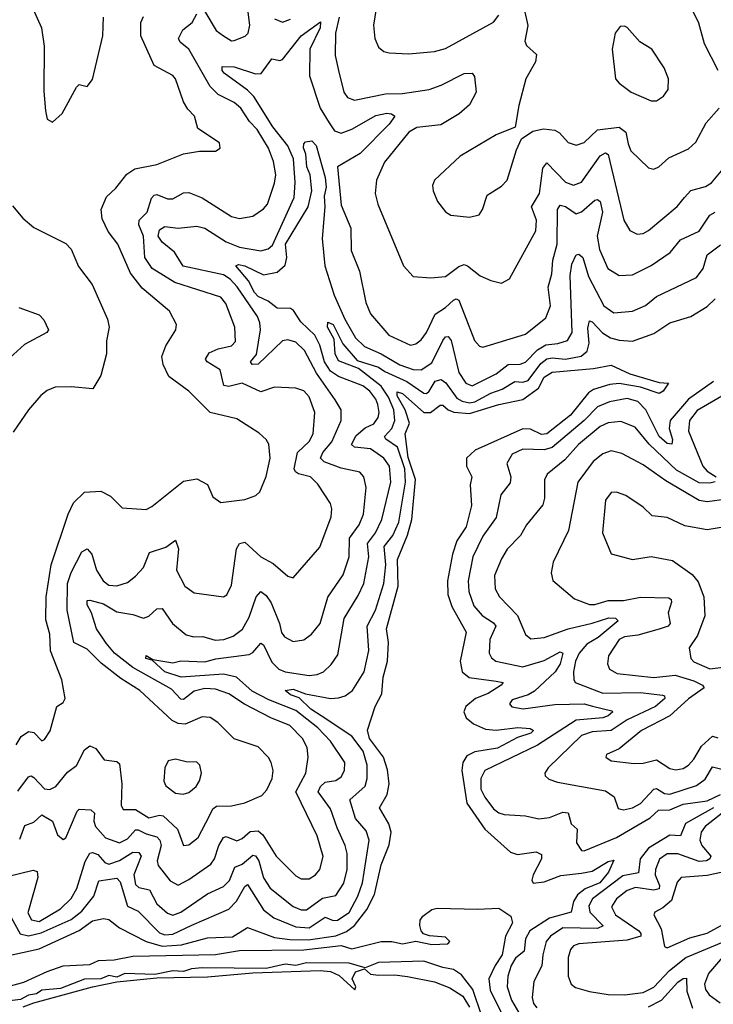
# Model space of a CAD drawing. Extents: x 1268547 to 1425625, y 515768 to 616754.
# Tile 356 of 507: x 1371612 to 1374208, y 574180 to 577866. Entities that reach past the tile are written whole.
import ezdxf

# ---------------------------------------------------------------- set-up
doc = ezdxf.new("R2010")
doc.units = 0

msp = doc.modelspace()

# ---------------------------------------------------------------- linework, layer by layer
at = {"layer": '0CON10XD'}
for points in [[(1372305, 577896), (1372347.7, 577825), (1372375, 577804.8), (1372405, 577786.8), (1372415, 577787.3), (1372455.8, 577804.2), (1372466.7, 577815), (1372472.7, 577845), (1372455.3, 577984.7)], [(1372959.6, 577995), (1372936.4, 577845), (1372940.9, 577795), (1372955, 577762.5), (1372975, 577746.9), (1372995, 577742.2), (1373067.8, 577737.8), (1373165, 577746.8), (1373205, 577757.5), (1373385, 577856.9), (1373405, 577882.5)], [(1371644.7, 577944.7), (1371693.5, 577835), (1371703.6, 577766.4), (1371702, 577598), (1371708.5, 577525), (1371715, 577493.8), (1371735, 577482.5), (1371770.6, 577515), (1371825, 577613.8), (1371835, 577623.3), (1371865, 577616.2), (1371885, 577642.5), (1371922.9, 577805), (1371925.6, 577875)], [(1373500.4, 577905), (1373513.6, 577843.6), (1373502.5, 577785), (1373509.1, 577769.1), (1373545.6, 577735), (1373541.9, 577708.1), (1373506, 577645), (1373480, 577545), (1373466.4, 577463.6), (1373395, 577434.2), (1373260, 577355), (1373164.3, 577265), (1373156.9, 577245), (1373159.4, 577225), (1373175.8, 577185), (1373205, 577146.2), (1373225, 577134.2), (1373295, 577127.1), (1373331.2, 577135), (1373344.3, 577155.7), (1373360.9, 577209.1), (1373415, 577242.2), (1373436.9, 577265), (1373471.1, 577378.9), (1373490.6, 577419.4), (1373531.9, 577448.1), (1373572.7, 577457.3), (1373615, 577452.7), (1373632.5, 577442.5), (1373665, 577405.6), (1373695, 577396.4), (1373725, 577406.4), (1373775, 577454), (1373855, 577463.6), (1373880.4, 577445), (1373888.7, 577401.3), (1373898.9, 577375), (1373965, 577310.8), (1373985, 577305.7), (1374003.8, 577315), (1374041.2, 577348.8), (1374115, 577382.7), (1374142.9, 577407.1), (1374180.6, 577479.4), (1374229.5, 577535)], [(1374225.9, 577675), (1374174.8, 577774.8), (1374153.3, 577853.3), (1374127, 577907)], [(1371598.2, 575151.8), (1371618, 575182), (1371645, 575201.3), (1371665, 575197.3), (1371695, 575165.8), (1371705, 575171.4), (1371725.8, 575204.2), (1371750.9, 575295), (1371775, 575309.4), (1371782.3, 575325), (1371770.2, 575395), (1371726.7, 575503.3), (1371724.4, 575565), (1371709.2, 575619.2), (1371711.3, 575705), (1371730, 575825), (1371793.6, 576015), (1371813.1, 576056.9), (1371855, 576097.1), (1371915, 576100.4), (1371952.3, 576082.3), (1371995, 576038.6), (1372085, 576032.5), (1372107, 576043), (1372225, 576138.1), (1372275, 576146.5), (1372315, 576126.2), (1372335, 576080), (1372365, 576058), (1372455, 576069.2), (1372495.7, 576084.3), (1372511.2, 576098.8), (1372534.6, 576155.4), (1372548.8, 576225), (1372545, 576276.7), (1372535, 576294.2), (1372507.9, 576317.9), (1372425, 576371.8), (1372324.8, 576394.8), (1372244.4, 576475), (1372170, 576530), (1372148.5, 576575), (1372144.4, 576605), (1372159.5, 576645), (1372195.7, 576705), (1372198.6, 576725), (1372173.1, 576775), (1372070.8, 576860.7), (1372026.9, 576916.9), (1371978.9, 577025), (1371942.6, 577072.6), (1371920.2, 577120.2), (1371917.1, 577155), (1371937.3, 577202.7), (1371971.9, 577235), (1372012.3, 577287.7), (1372042.7, 577307.3), (1372125, 577323.6), (1372225, 577363.5), (1372285, 577374), (1372345, 577374.2), (1372362.5, 577385), (1372360, 577405), (1372278.3, 577458.3), (1372266.7, 577505), (1372240.7, 577530.7), (1372225, 577558), (1372195.5, 577645), (1372185, 577656.7), (1372114.7, 577694.7), (1372065.7, 577805), (1372065.3, 577854.7), (1372075, 577878.1)], [(1371605, 574977.9), (1371645, 575031.5), (1371655, 575035.5), (1371665, 575028.9), (1371705, 574986.6), (1371725, 574984.7), (1371746.9, 574995), (1371790.6, 575049.4), (1371825, 575074.5), (1371855, 575132), (1371875, 575147.1), (1371897.2, 575137.2), (1371928, 575095), (1371975, 575089.5), (1371985, 575080.8), (1371993.8, 575005), (1371992.3, 574925), (1371999.4, 574909.4), (1372045, 574909.8), (1372095, 574877.7), (1372135, 574888.5), (1372149.3, 574885), (1372202.9, 574835), (1372225, 574774.2), (1372245, 574776.4), (1372280.4, 574805), (1372321.9, 574885), (1372335, 574911.8), (1372347.9, 574922.1), (1372405, 574922.7), (1372455, 574933.8), (1372517.8, 574962.2), (1372536.7, 574983.3), (1372556.7, 575025), (1372560.5, 575055), (1372553.6, 575085), (1372543.5, 575103.5), (1372505, 575143.5), (1372415, 575173.6), (1372353.3, 575235), (1372325, 575253.8), (1372295, 575256.2), (1372231.1, 575228.9), (1372205, 575231.6), (1372182, 575242), (1372061.6, 575355), (1371990.1, 575400.1), (1371916.8, 575456.8), (1371865, 575509.4), (1371814, 575535), (1371790, 575655), (1371790.5, 575755), (1371805, 575796.4), (1371845, 575873.3), (1371865, 575885.5), (1371882.2, 575865), (1371899.5, 575805), (1371924.6, 575765), (1371945, 575749.3), (1371975, 575746.9), (1372015, 575758.5), (1372045, 575783.1), (1372075, 575815.6), (1372098.1, 575871.9), (1372158.5, 575891.5), (1372195, 575917.1), (1372206.9, 575885), (1372199.4, 575805), (1372229.5, 575745), (1372265, 575720.9), (1372375, 575705.6), (1372387.1, 575712.9), (1372405, 575748.8), (1372423.1, 575885), (1372435, 575904.6), (1372455, 575910.4), (1372515, 575855.4), (1372560, 575830), (1372615, 575782.9), (1372635, 575776), (1372735, 575890.8), (1372777.9, 576005), (1372780, 576035), (1372774.7, 576054.7), (1372727.3, 576127.3), (1372700.9, 576155), (1372655, 576166.2), (1372643.6, 576173.6), (1372639.3, 576185), (1372651.6, 576245), (1372695, 576286.2), (1372709.7, 576315), (1372716.7, 576395), (1372695, 576454.5), (1372675, 576476.2), (1372645, 576486.4), (1372565, 576490.4), (1372515, 576472.1), (1372445, 576504.7), (1372395, 576492.4), (1372376.5, 576496.5), (1372361.9, 576555), (1372313.8, 576585), (1372307.3, 576595), (1372321.3, 576618.7), (1372355, 576633.9), (1372404.8, 576645.2), (1372419.2, 576660.8), (1372416.9, 576715), (1372382.9, 576802.9), (1372365, 576827.5), (1372192.4, 576882.4), (1372108.3, 576935), (1372080.6, 576975), (1372075.5, 577055), (1372058, 577098), (1372059.3, 577115), (1372088.8, 577145), (1372105, 577197.8), (1372115, 577209.2), (1372125, 577211.1), (1372165, 577195.8), (1372185, 577194.7), (1372225, 577218), (1372245, 577218.8), (1372295, 577198.4), (1372405, 577129.6), (1372435, 577121.2), (1372485, 577130), (1372525, 577157.8), (1372539.1, 577175), (1372566.1, 577253.9), (1372570.3, 577285), (1372562.2, 577335), (1372542.6, 577385), (1372500.5, 577455), (1372472.4, 577485), (1372440, 577535), (1372415, 577555.3), (1372355.2, 577585.2), (1372325.1, 577615.1), (1372245.1, 577755.1), (1372212.1, 577782.1), (1372206.6, 577795), (1372222.6, 577827.4), (1372257.5, 577855), (1372275, 577887.1)], [(1371611.9, 574798.1), (1371630.8, 574849.2), (1371665, 574862.2), (1371695, 574888.9), (1371734.5, 574865), (1371753.1, 574815), (1371775, 574796.7), (1371785, 574803.1), (1371826.6, 574903.4), (1371835, 574910), (1371878, 574908), (1371892.3, 574895), (1371888.9, 574865), (1371896, 574845), (1371933.3, 574803.3), (1371985, 574784.8), (1372015, 574799.8), (1372045, 574833), (1372055, 574833.7), (1372085, 574817.8), (1372125, 574807.4), (1372136.4, 574795), (1372141.1, 574775), (1372126.5, 574716.5), (1372129.8, 574699.8), (1372175, 574642.3), (1372205, 574626.6), (1372245, 574646.8), (1372326.7, 574705), (1372341.2, 574725), (1372356.7, 574775), (1372375, 574803.9), (1372385, 574808.4), (1372425, 574792), (1372445, 574800.9), (1372475, 574826.7), (1372505, 574829.8), (1372521.6, 574815), (1372571.6, 574735), (1372645, 574660.4), (1372665, 574649.6), (1372695, 574649.2), (1372719.5, 574665), (1372735, 574684.4), (1372747.3, 574732.7), (1372725, 574810.6), (1372645.9, 574975), (1372683.1, 575045), (1372692.2, 575105), (1372688.4, 575141.6), (1372670.7, 575175), (1372623.5, 575223.5), (1372552.1, 575252.1), (1372453.8, 575303.8), (1372395, 575342.6), (1372345, 575359.1), (1372305, 575361.7), (1372265, 575351.8), (1372225, 575321.6), (1372215, 575322.2), (1372180, 575360), (1372035, 575440.3), (1371966.9, 575495), (1371935, 575531.9), (1371898.9, 575585), (1371880.7, 575645), (1371864.3, 575675), (1371865, 575691.4), (1371875, 575693.1), (1371925, 575679.3), (1371975, 575649), (1372035, 575639.3), (1372075, 575625.5), (1372095, 575632.5), (1372125, 575660.9), (1372145, 575661.5), (1372183.4, 575605), (1372235, 575563.5), (1372263.9, 575556.1), (1372297.1, 575557.1), (1372343.4, 575543.4), (1372376.2, 575545), (1372411.3, 575558.7), (1372445.2, 575584.8), (1372470.4, 575629.6), (1372496.9, 575705), (1372515, 575724.7), (1372535, 575710.3), (1372553, 575683), (1372584.8, 575605), (1372592.1, 575572.1), (1372603.6, 575555), (1372635, 575538.5), (1372675.3, 575544.7), (1372704.4, 575565), (1372736.7, 575605), (1372765.6, 575704.4), (1372822.5, 575787.5), (1372844.8, 575855), (1372846.6, 575925), (1372882.7, 575975), (1372898.5, 576015), (1372908.9, 576115), (1372900.4, 576155), (1372885, 576172.5), (1372815, 576186.8), (1372751.2, 576211.2), (1372738, 576225), (1372747, 576245), (1372780.2, 576285), (1372815.3, 576365), (1372814.7, 576405), (1372793.1, 576443.1), (1372722.9, 576542.9), (1372677.3, 576627.3), (1372645, 576658.6), (1372615, 576666.8), (1372595, 576663.2), (1372505, 576576.7), (1372482.5, 576575), (1372475.8, 576585), (1372498, 576612), (1372513.1, 576705), (1372511.2, 576731.2), (1372501.5, 576755), (1372425.4, 576865.4), (1372399.7, 576895), (1372375, 576910.7), (1372223.4, 576943.4), (1372191.3, 576995), (1372145, 577032.6), (1372130.5, 577055), (1372135, 577078.8), (1372155, 577091.3), (1372204.6, 577085.4), (1372275, 577093.3), (1372305, 577085.3), (1372385, 577034.5), (1372435, 577014.5), (1372515, 577000.5), (1372542.1, 577007.9), (1372558.2, 577021.8), (1372639.5, 577200.5), (1372643.4, 577256.6), (1372637.2, 577345), (1372615, 577393.3), (1372559.5, 577465), (1372488.4, 577578.4), (1372465, 577602.1), (1372376.8, 577665), (1372369.3, 577675), (1372369.2, 577690.8), (1372415, 577689.3), (1372495, 577663.2), (1372516.1, 577663.9), (1372555, 577719.4), (1372585, 577712.9), (1372595, 577716.7), (1372665, 577804.8), (1372738.1, 577858.1), (1372736.7, 577835), (1372697.9, 577755), (1372696.2, 577656.2), (1372736.2, 577535), (1372770.1, 577480.1), (1372789.6, 577449.6), (1372815, 577441.6), (1372855, 577456.1), (1372945, 577506.6), (1372986.3, 577516.3), (1373004, 577514), (1373016.5, 577505), (1372995.2, 577475), (1372885.6, 577364.4), (1372801.1, 577315), (1372815, 577171.2), (1372851.3, 577085), (1372852.1, 577002.1), (1372883.1, 576925), (1372907.1, 576807.1), (1372925.3, 576765.3), (1372993.6, 576685), (1373075, 576647.8), (1373095, 576652.8), (1373115, 576667.1), (1373135, 576694.5), (1373166.3, 576763.7), (1373205, 576787.9), (1373235, 576815.9), (1373245, 576820.7), (1373255, 576816.1), (1373275.3, 576764.7), (1373313.6, 576665), (1373333.4, 576643.4), (1373345, 576639.4), (1373505, 576688.7), (1373580.6, 576749.4), (1373598.2, 576795), (1373589.5, 576865), (1373603.1, 576915), (1373606.7, 576965), (1373624.1, 577025), (1373624.8, 577155.2), (1373635, 577171.5), (1373655, 577166.6), (1373695, 577138.8), (1373715, 577146.2), (1373765, 577189.6), (1373775, 577193.3), (1373784.7, 577184.7), (1373792.8, 577145), (1373773.2, 577055), (1373782.2, 577005), (1373812.7, 576935), (1373855, 576908), (1373905, 576911.3), (1373974.8, 576945.2), (1374046, 576994), (1374085, 577041.1), (1374155, 577074.7), (1374195, 577133.8), (1374215, 577145.9)], [(1372565, 577868.9), (1372595, 577857.1), (1372625, 577868.2)], [(1372807.2, 577875), (1372793.8, 577815), (1372792.3, 577732.3), (1372804.7, 577675)], [(1373995, 577562.5), (1374020.9, 577579.1), (1374038.6, 577605), (1374040, 577645), (1374024.2, 577685), (1373978, 577755), (1373932.6, 577782.6), (1373885, 577836), (1373875, 577842), (1373859.3, 577840.7), (1373840, 577815), (1373829.2, 577755), (1373841.4, 577645), (1373855, 577628), (1373900, 577595), (1373975, 577562.5), (1373995, 577562.5)], [(1372804.7, 577675), (1372825, 577594), (1372839.2, 577575), (1372865, 577564.6), (1372981.2, 577588.8), (1373045, 577589.3), (1373145, 577604.2), (1373189.8, 577620.2), (1373275, 577664.6), (1373305, 577665.7), (1373313.6, 577653.6), (1373320.9, 577595), (1373295, 577547.6), (1373256.6, 577513.4), (1373188.1, 577471.9), (1373098.3, 577461.7), (1373068.7, 577445), (1372977.8, 577332.2), (1372947.5, 577265), (1372942.5, 577215), (1372952.3, 577175), (1373048.6, 576945), (1373084.5, 576904.5), (1373150.4, 576899.6), (1373205, 576904.7), (1373255, 576942.5), (1373275, 576949.1), (1373287.8, 576945), (1373335, 576906.5), (1373375, 576889.5), (1373415, 576880), (1373444.5, 576895.5), (1373543.1, 577075), (1373546.1, 577115), (1373527.8, 577165), (1373557.8, 577215), (1373569.4, 577310.6), (1373585, 577330), (1373655, 577258.2), (1373685, 577245.8), (1373715, 577258.2), (1373785, 577356), (1373805, 577367.5), (1373815, 577361.2), (1373873.3, 577115), (1373895, 577077.1), (1373922.4, 577062.4), (1373945, 577065.5), (1373965, 577076.4), (1374073, 577167), (1374099.5, 577200.5), (1374123.9, 577226.1), (1374178.7, 577241.3), (1374201.2, 577255), (1374245, 577306.9)], [(1372800.7, 574840.7), (1372775, 574912.3), (1372729, 574975), (1372737.6, 574995), (1372755, 575011), (1372795, 575017.5), (1372815, 575031.2), (1372827.9, 575055), (1372829.2, 575085), (1372775.3, 575165), (1372727.3, 575215), (1372645, 575280.1), (1372545, 575319.2), (1372481.6, 575351.6), (1372423.4, 575405), (1372375, 575416.1), (1372216, 575404), (1372155, 575424.2), (1372108.3, 575468.3), (1372083.6, 575475), (1372085, 575486.2), (1372110.3, 575470.3), (1372185, 575457.8), (1372214.7, 575465.3), (1372305, 575462.4), (1372346.3, 575473.7), (1372470.8, 575489.2), (1372485, 575497.3), (1372515, 575532.2), (1372525, 575526.2), (1372555, 575460.4), (1372582.3, 575435), (1372606, 575425), (1372695, 575411.2), (1372725, 575414.2), (1372749.5, 575425), (1372778.2, 575451.8), (1372802.1, 575487.9), (1372825.8, 575624.2), (1372879.2, 575710.8), (1372899.4, 575755), (1372919, 575855), (1372913.2, 575905), (1372943.8, 575945), (1372967.2, 575995), (1373001.1, 576135), (1372995.6, 576195), (1372974.7, 576225), (1372925, 576258.8), (1372865.6, 576265.6), (1372853.3, 576275), (1372871.3, 576308.7), (1372905, 576337.7), (1372937, 576353), (1372953.8, 576376.2), (1372957.4, 576395), (1372952.2, 576425), (1372945, 576445.3), (1372923, 576475), (1372896.2, 576495), (1372805, 576529.7), (1372775, 576550.5), (1372752.4, 576585), (1372735, 576647.7), (1372717, 576685), (1372664.2, 576735), (1372637.1, 576777.1), (1372625, 576784.1), (1372575, 576785.5), (1372542.3, 576812.3), (1372505, 576829.9), (1372490.8, 576845), (1372468.5, 576888.5), (1372420.9, 576945), (1372430.8, 576949.1), (1372454.4, 576945), (1372525, 576910.7), (1372575, 576920.7), (1372605, 576946.8), (1372612.3, 576975), (1372607.2, 577025), (1372691.4, 577165), (1372704.8, 577225), (1372698.5, 577285), (1372686.8, 577315), (1372682.8, 577362.8), (1372674.1, 577385.9), (1372675, 577401.4), (1372682, 577408), (1372705, 577411.9), (1372721.5, 577395), (1372755.7, 577275), (1372759.4, 577239.4), (1372751.2, 577205), (1372754.5, 577165), (1372743.9, 577046.1), (1372754.5, 576945), (1372788.7, 576835), (1372829.1, 576745), (1372869, 576675), (1372902.8, 576642.8), (1372965, 576614.9), (1373035, 576573.4), (1373085, 576555.9), (1373114.8, 576555.2), (1373155, 576581.7), (1373195, 576665.5), (1373205, 576678.9), (1373215, 576679.6), (1373226.2, 576665), (1373255, 576545.5), (1373281.4, 576505), (1373305, 576495.2), (1373395, 576539.8), (1373439.6, 576575), (1373485, 576576), (1373505, 576583.5), (1373550.2, 576629.8), (1373581.1, 576648.9), (1373626.1, 576653.9), (1373662.3, 576665), (1373680.2, 576695), (1373672, 576908), (1373678.8, 576951.2), (1373695, 576985.7), (1373705, 576988.6), (1373719.6, 576975), (1373741, 576905), (1373797.6, 576795), (1373835, 576768.4), (1373905.2, 576774.8), (1373954.3, 576795.7), (1373995, 576829.1), (1374145, 576901.2), (1374169.6, 576935), (1374185.4, 576985), (1374235, 577023.3)], [(1371585, 577168.6), (1371623.1, 577123.1), (1371665, 577087.5), (1371785, 577027.5), (1371805, 577006.2), (1371832.4, 576942.4), (1371883.1, 576875), (1371940, 576745), (1371946.2, 576715), (1371936.4, 576663.6), (1371936.2, 576615), (1371915.9, 576534.1), (1371886.2, 576483.8), (1371805, 576491.9), (1371745, 576490.6), (1371715, 576478.1), (1371691.6, 576458.4), (1371644.7, 576405.3), (1371587.9, 576322.1)], [(1371608.1, 576788.1), (1371685, 576760.8), (1371702.1, 576742.1), (1371720, 576705), (1371714, 576695), (1371630.1, 576649.9), (1371575, 576599.6)], [(1371579.8, 574505), (1371614.3, 574444.3), (1371645, 574436.2), (1371692.2, 574447.8), (1371805, 574497.6), (1371845, 574528.7), (1371888.9, 574585), (1371908.1, 574641.9), (1371975, 574652.4), (1371988.3, 574638.3), (1372015, 574546.9), (1372055, 574528.8), (1372135, 574447.5), (1372155, 574440.4), (1372185, 574442.8), (1372256.8, 574476.8), (1372395, 574535.8), (1372423.9, 574566.1), (1372455, 574620.9), (1372465, 574628.2), (1372524, 574534), (1372563.3, 574503.3), (1372645, 574469.7), (1372695, 574466.2), (1372755, 574505.6), (1372785, 574494.1), (1372801.9, 574495), (1372845, 574524.2), (1372877.2, 574585), (1372895.3, 574634.7), (1372919.6, 574795), (1372909.2, 574829.2), (1372868.4, 574875), (1372847.2, 574945), (1372905, 574996.5), (1372913, 575025), (1372911.9, 575075), (1372897.7, 575127.7), (1372855, 575183.7), (1372739.8, 575259.8), (1372701.7, 575285), (1372657.6, 575327.6), (1372625, 575338.3), (1372605.7, 575355), (1372635, 575359.5), (1372681.8, 575341.8), (1372775, 575324.8), (1372805, 575327.2), (1372830.5, 575335), (1372857.9, 575355), (1372901.6, 575425), (1372918.8, 575505), (1372911.9, 575595), (1372943.9, 575655), (1372974.5, 575755), (1372981.8, 575825), (1372975.7, 575894.3), (1373008.5, 575935), (1373031.5, 575985), (1373056.1, 576135), (1373053.2, 576185), (1373025.8, 576265), (1372982.2, 576295), (1372977.1, 576305), (1373004.9, 576335.1), (1373016.1, 576365), (1373012.6, 576405), (1372992.8, 576452.8), (1372965, 576494.1), (1372879.7, 576559.7), (1372805, 576589.1), (1372792.4, 576615), (1372789.5, 576669.5), (1372763.9, 576715), (1372765, 576733.3), (1372785.6, 576725), (1372821.9, 576651.9), (1372875, 576589.4), (1372955, 576565.4), (1372978.4, 576548.4), (1373060.8, 576510.8), (1373125, 576467.5), (1373135, 576466.9), (1373144.5, 576475.5), (1373166.8, 576513.2), (1373188.9, 576518.9), (1373206.8, 576506.8), (1373248.6, 576448.6), (1373267.5, 576437.5), (1373295, 576432.1), (1373315, 576434.9), (1373375, 576467.9), (1373417.4, 576482.6), (1373465, 576511.5), (1373495, 576508.5), (1373515, 576514.6), (1373561.8, 576578.2), (1373585, 576595.7), (1373605, 576600.1), (1373655, 576594.7), (1373713.4, 576606.6), (1373735.7, 576625), (1373742.9, 576655), (1373738.5, 576711.5), (1373745, 576738.6), (1373755, 576734.6), (1373793, 576693), (1373823.1, 576675), (1373855, 576665.6), (1373905, 576662.5), (1373985, 576690.7), (1374045, 576730.6), (1374123.3, 576755), (1374185, 576791.6), (1374215, 576820.6)], [(1371560.5, 574360.5), (1371685, 574388.2), (1371834.3, 574455.7), (1371885, 574492.4), (1371925, 574501.5), (1371945, 574496.9), (1371985, 574466.7), (1372084.9, 574414.9), (1372145, 574397.2), (1372217.6, 574402.4), (1372315, 574428.3), (1372407.8, 574432.2), (1372465, 574466.9), (1372565, 574430.2), (1372622.6, 574422.6), (1372691.8, 574421.8), (1372795, 574436.8), (1372835, 574453.1), (1372865.1, 574474.9), (1372911.4, 574535), (1372939.3, 574590.7), (1372965, 574701.8), (1372995, 574776.7), (1373002.1, 574825), (1372993.7, 574855), (1372958.4, 574915), (1372987.8, 574965), (1372994.8, 575005.2), (1372988, 575058), (1372973.4, 575105), (1372921.6, 575175), (1372913.9, 575206.1), (1372942.7, 575295), (1372967.8, 575342.2), (1372972.2, 575405), (1372989.1, 575465), (1372992.3, 575535), (1372984.2, 575585), (1373027.9, 575745), (1373025.4, 575844.6), (1373063.7, 575936.3), (1373079, 575995), (1373092.8, 576145), (1373066.4, 576226.4), (1373054.6, 576315), (1373071, 576355), (1373054.7, 576405), (1373025, 576457.3), (1373025, 576473.2), (1373045, 576465.9), (1373125, 576395.8), (1373150, 576395), (1373185, 576422.3), (1373195, 576423.2), (1373215.4, 576405.3), (1373236.6, 576396.6), (1373295, 576391.4), (1373405, 576425.1), (1373495, 576443.7), (1373553.3, 576486.7), (1373575, 576527.3), (1373605, 576546.1), (1373759.4, 576560.6), (1373825, 576572.9), (1373895, 576540), (1374005, 576507.3), (1374040, 576505), (1374020, 576475), (1374005, 576466.9), (1373935, 576490.2), (1373855, 576503.4), (1373820.4, 576499.6)], [(1373820.4, 576499.6), (1373758.9, 576481.1), (1373740.6, 576469.4), (1373673.9, 576385), (1373585, 576315.3), (1373565, 576313), (1373523.2, 576333.2), (1373495, 576334.2), (1373316.1, 576253.9), (1373283.6, 576225), (1373283.7, 576195), (1373304.7, 576155), (1373298.3, 576125), (1373302.5, 576047.5), (1373282.9, 575967.1), (1373247.6, 575915), (1373231.3, 575865), (1373212.8, 575765), (1373214, 575714), (1373229.1, 575669.1), (1373283.4, 575573.4), (1373261, 575465), (1373268.1, 575425), (1373293.8, 575403.8), (1373395, 575390), (1373422, 575385), (1373413.6, 575375), (1373365, 575343.7), (1373317.9, 575325), (1373281.6, 575295), (1373274.7, 575275), (1373282.5, 575252.5), (1373309.9, 575229.9), (1373355, 575210.2), (1373395, 575206.8), (1373475.8, 575215.8), (1373522.5, 575212.5), (1373534.4, 575205), (1373525, 575194.8), (1373475, 575178.4), (1373400.7, 575139.3), (1373315.6, 575125.6), (1373285, 575110.2), (1373270.6, 575085), (1373266.9, 575055), (1373285, 574933.5), (1373353, 574835), (1373449.3, 574749.3), (1373475, 574740.6), (1373545, 574750.5), (1373565, 574741.4), (1373564.7, 574725), (1373533.3, 574665), (1373529.1, 574645), (1373533.8, 574633.8), (1373575, 574638.1), (1373637.4, 574662.6), (1373715, 574670.3), (1373755, 574678), (1373815, 574714.6), (1373835, 574720), (1373815.5, 574675), (1373783.5, 574635), (1373728, 574612), (1373699.6, 574590.4), (1373684.5, 574565), (1373675.7, 574524.3), (1373595, 574502.7), (1373521.7, 574455), (1373505.2, 574425), (1373500.5, 574379.5), (1373467.2, 574352.8), (1373451.9, 574325), (1373439.4, 574285), (1373436.2, 574245), (1373453, 574195), (1373487.6, 574135)], [(1374209.2, 576510.8), (1374115, 576445.7), (1374046.8, 576365), (1374043.2, 576335), (1374055.2, 576294.8), (1374052.9, 576277.1), (1374035, 576279.5), (1374005, 576305.2), (1373955.8, 576405), (1373926, 576436), (1373885, 576448.1), (1373819.4, 576435), (1373775, 576416.8), (1373724.9, 576365.1), (1373605, 576264.1), (1373575, 576255.3), (1373495, 576257.9), (1373455, 576239.2), (1373435.4, 576204.6), (1373449.5, 576155), (1373448.2, 576131.8)], [(1374248.7, 576461.3), (1374146.9, 576403.1), (1374119.3, 576365), (1374115.2, 576325), (1374169.3, 576195), (1374185.5, 576175.5), (1374219.2, 576155)], [(1374215, 576136.4), (1374195, 576131.4), (1374155, 576131.5), (1374069.6, 576179.6), (1373967.4, 576277.4), (1373915, 576340.3), (1373861.2, 576361.2), (1373815, 576357), (1373785, 576343), (1373702.9, 576275), (1373652, 576218), (1373585.5, 576165), (1373576.7, 576143.3), (1373576.7, 576075), (1373570, 576050), (1373509.2, 575975), (1373486.2, 575935), (1373436.8, 575883.2), (1373415, 575848.1), (1373389.4, 575785), (1373391.2, 575735), (1373407.7, 575705), (1373475.2, 575635.2), (1373505, 575564), (1373525, 575548.2), (1373575, 575552.8), (1373664.1, 575585.9), (1373755, 575606.9), (1373816.7, 575626.7), (1373842, 575625), (1373851.9, 575615), (1373777.5, 575552.5), (1373735, 575528.7), (1373705.5, 575495), (1373692.2, 575465), (1373685.2, 575425), (1373685.3, 575395.3), (1373691.5, 575385), (1373795, 575344.8), (1373935, 575347.3), (1374017.5, 575337.5), (1374024.6, 575334.6), (1374025.9, 575325), (1373991.2, 575295), (1373885.1, 575244.9), (1373825, 575205.2), (1373755, 575200.5), (1373715, 575186.1), (1373589.4, 575065), (1373577.5, 575045), (1373578, 575035), (1373592.8, 575022.8), (1373625, 575012.1), (1373805, 574978.9), (1373836.3, 574956.3), (1373852.4, 574912.4), (1373872, 574908), (1373905, 574915.8), (1373935, 574931.9), (1373985, 574984.8), (1373995, 574987.7), (1374025, 574969), (1374045, 574967), (1374145, 574998.7), (1374177.4, 575022.6), (1374205, 575068.4), (1374285, 575049)], [(1374258.5, 576071.5), (1374185, 576061.5), (1374155, 576066), (1374029.8, 576139.8), (1373945, 576199.7), (1373865, 576241.6), (1373825, 576252.4), (1373795, 576241.2), (1373758, 576212), (1373700.6, 576135), (1373666.2, 575953.8), (1373608.9, 575835), (1373601.4, 575795), (1373606.8, 575766.8), (1373688.3, 575698.3), (1373745, 575677.1), (1373765, 575676.8), (1373815, 575691.3), (1373872, 575692), (1373935, 575703.5), (1374041.9, 575701.9), (1374050.6, 575695), (1374051.8, 575685), (1374039, 575645), (1374046.6, 575605), (1374038.9, 575595), (1374005, 575584.4), (1373925, 575562.3), (1373875, 575555.2), (1373855, 575545.2), (1373815.8, 575485), (1373812, 575455), (1373819.6, 575435), (1373848, 575418), (1373985, 575402.8), (1374065, 575411.7), (1374135, 575390.4), (1374167.5, 575375), (1374173.1, 575365), (1374115, 575323), (1374045, 575260.4), (1373939.2, 575205), (1373855, 575136.2), (1373808, 575115), (1373806, 575105), (1373825, 575091.9), (1373911.7, 575081.7), (1373945, 575082.5), (1373995, 575095.5), (1374045, 575062.3), (1374068, 575058), (1374095, 575062.8), (1374115, 575075.4), (1374135, 575097.7), (1374163.1, 575146.9), (1374205, 575183.2), (1374225, 575177.5)], [(1373448.2, 576131.8), (1373413.2, 576086.8), (1373395, 576001.9), (1373345, 575932.1), (1373307.6, 575855), (1373290, 575765), (1373292.4, 575725), (1373311.9, 575671.9), (1373342.9, 575635), (1373385, 575608.3), (1373393.9, 575595), (1373371.4, 575545), (1373368.5, 575495), (1373377.4, 575477.4), (1373394.3, 575464.3), (1373495, 575443.2), (1373575, 575466.5), (1373635, 575500), (1373644.5, 575495), (1373634.7, 575454.7), (1373616.2, 575425), (1373538.4, 575351.6), (1373515, 575338.3), (1373455, 575319.6), (1373445.6, 575305), (1373453.5, 575293.5), (1373496.5, 575286.5), (1373615, 575302.1), (1373725, 575304.3), (1373755.9, 575295.9), (1373828.3, 575278.3), (1373831.5, 575275), (1373815, 575259.8), (1373795, 575252.1), (1373695, 575243.8), (1373550.1, 575149.9), (1373353.2, 575055), (1373337.9, 575025), (1373338.3, 574985), (1373352.6, 574955), (1373385, 574912.2), (1373405, 574896.3), (1373425, 574890), (1373505, 574885.3), (1373555, 574874.6), (1373595, 574879.2), (1373645, 574899.2), (1373665, 574897.1), (1373675.3, 574855.3), (1373698.4, 574835), (1373696.2, 574785), (1373715, 574755.8), (1373725, 574754.5), (1373845, 574804.8), (1373971.7, 574878.3), (1374003.1, 574906.9), (1374045, 574908.1), (1374095, 574929.8), (1374185, 574941.5), (1374235.4, 574965.4)], [(1374245, 575966.7), (1374185, 575956.2), (1374101.2, 575971.2), (1374035, 576001.9), (1373979.1, 576009.1), (1373945, 576041.4), (1373880, 576085), (1373845, 576096.7), (1373825, 576095.7), (1373805, 576067.5), (1373792.7, 575945), (1373825.8, 575865.8), (1373905, 575845.7), (1373975, 575856.9), (1374055, 575841.9), (1374128.8, 575788.8), (1374151.6, 575761.6), (1374172.4, 575705), (1374176.1, 575633.9), (1374148.8, 575561.2), (1374117.5, 575515), (1374123.2, 575475), (1374135, 575462.4), (1374195, 575435.7), (1374295, 575447.8)], [(1372223.2, 574966.8), (1372245, 574973.1), (1372272.9, 574995), (1372285, 575016.7), (1372291.9, 575045), (1372286.2, 575075), (1372275, 575085.8), (1372235, 575087.1), (1372195, 575097.8), (1372168.1, 575091.9), (1372155.7, 575065), (1372151.9, 575015), (1372158.3, 574998.3), (1372195, 574970.5), (1372223.2, 574966.8)], [(1374208.4, 574915), (1374103.7, 574856.3), (1374085, 574810.6), (1374045, 574813.4), (1373964.9, 574765.1), (1373933.7, 574725), (1373927.4, 574672.6), (1373868.9, 574661.1), (1373756.3, 574575), (1373741.8, 574548.1), (1373745.2, 574525), (1373796.1, 574473.9), (1373775, 574464.4), (1373645, 574466.3), (1373598.1, 574435), (1373582.3, 574415), (1373569.6, 574365), (1373566.5, 574323.5), (1373536.7, 574265), (1373530, 574205), (1373535, 574182.5), (1373547.3, 574167.3)], [(1374293.2, 574936.9), (1374177.8, 574845), (1374162.5, 574825), (1374157.8, 574795), (1374164.8, 574775), (1374198.8, 574735), (1374195.5, 574724.5), (1374183, 574717), (1374155, 574714.9), (1374075, 574742.8), (1374035, 574743.7), (1374006.8, 574723.2), (1373991, 574685), (1373990.3, 574665), (1374006.4, 574625), (1374005, 574612.4), (1373985, 574607.7), (1373916.9, 574616.9), (1373885, 574606), (1373845, 574575.2), (1373827.4, 574545), (1373842.2, 574515), (1373929.2, 574455), (1373937.2, 574445), (1373936.1, 574435), (1373885, 574419.9), (1373705, 574406), (1373685, 574399.1), (1373673.1, 574385), (1373664.7, 574355), (1373665.3, 574285.3), (1373675.3, 574255.3), (1373692.7, 574242.7), (1373745, 574227.4), (1373815, 574217.3), (1373875, 574215.2), (1373945, 574223.6), (1373985, 574243.9), (1374043.5, 574306.5), (1374104.7, 574355.3), (1374255, 574417.7)], [(1371565, 574658.5), (1371662.1, 574682.1), (1371677.7, 574677.7), (1371680.3, 574655), (1371641.9, 574521.9), (1371655.6, 574495.6), (1371685, 574489.8), (1371765, 574537.1), (1371805, 574575.6), (1371826.1, 574613.9), (1371857.2, 574715), (1371874.8, 574745.2), (1371885, 574748.1), (1371905, 574741.2), (1371930.9, 574710.9), (1371945, 574704.8), (1371985, 574718.2), (1372035, 574748.9), (1372058.3, 574748.3), (1372066.1, 574735), (1372038.7, 574665), (1372045, 574628.9), (1372057.5, 574617.5), (1372098.1, 574608.1), (1372125, 574556.6), (1372165, 574521.4), (1372185, 574513.3), (1372215, 574525.2), (1372315, 574593.3), (1372375, 574620.5), (1372396.7, 574643.4), (1372417, 574693), (1372445, 574704), (1372485, 574737.9), (1372495, 574736.4), (1372507.5, 574717.5), (1372525, 574652.9), (1372549.7, 574615), (1372635, 574546.2), (1372665, 574533.1), (1372685, 574533.1), (1372745, 574577), (1372795, 574587.8), (1372825, 574633.3), (1372837.2, 574685), (1372837.7, 574745), (1372830.5, 574775), (1372800.7, 574840.7)], [(1374334.1, 574695), (1374185, 574662.3), (1374087.1, 574655), (1374073.2, 574636.8), (1374051.3, 574568.7), (1374018.7, 574541.3), (1373989.2, 574525), (1373985.6, 574515), (1374012.7, 574462.7), (1374025, 574396.7), (1374035, 574391.1), (1374120.6, 574429.4), (1374185, 574446.7), (1374315, 574517.9)], [(1371486.4, 574223.6), (1371627.7, 574262.3), (1371715, 574303), (1371775, 574324), (1371875, 574329.6), (1371906.4, 574343.6), (1371965, 574346.4), (1372035, 574360), (1372345, 574366.1), (1372435, 574380.9), (1372675, 574383.3), (1372815, 574399.9), (1372855, 574388.2), (1372965, 574415.7), (1373005, 574415.7), (1373045, 574406.8), (1373095, 574416.1), (1373155, 574404.4), (1373213.8, 574406.2), (1373221.6, 574415), (1373205, 574431.9), (1373145.8, 574435.8), (1373123.8, 574443.8), (1373114, 574455), (1373109.1, 574475), (1373111.2, 574495), (1373120.5, 574509.5), (1373155, 574534.5), (1373175, 574540.5), (1373325, 574535.6), (1373405, 574540.4), (1373450, 574510), (1373455.8, 574485), (1373430.4, 574435), (1373418.1, 574365), (1373391.4, 574325), (1373368.3, 574275), (1373373.2, 574233.2), (1373435, 574106.3)], [(1374250.2, 574365), (1374190.2, 574295), (1374174.4, 574255), (1374178.5, 574235), (1374191.9, 574215), (1374233.4, 574185)], [(1373341.1, 574135), (1373307.7, 574235), (1373265, 574290.9), (1373235, 574310.7), (1373195, 574317.7), (1373125, 574341.6), (1372955, 574336.3), (1372905, 574316.7), (1372845, 574334.6), (1372685, 574335.5), (1372645, 574325.1), (1372605, 574329.9), (1372535, 574314), (1372295, 574316.2), (1372255, 574313.3), (1372225, 574302.9), (1372185, 574304.7), (1372118, 574292), (1372005, 574294.8), (1371975, 574281.4), (1371945, 574288.3), (1371915, 574275.1), (1371855, 574274.5), (1371765, 574238.8), (1371695, 574232.7), (1371675, 574219.4), (1371645, 574214.3), (1371615, 574198), (1371575, 574193)], [(1371625, 574170.4), (1371665, 574186.1), (1371885, 574245.3), (1371975.6, 574264.4), (1372125, 574279.6), (1372315, 574283.3), (1372485, 574297.6), (1372736.4, 574306.4), (1372775, 574302.8), (1372807.9, 574287.9), (1372866.3, 574233.7), (1372870, 574245), (1372856.3, 574275), (1372868.2, 574301.8), (1372902.4, 574312.4), (1372925, 574292.5), (1372955, 574288.6), (1373015, 574290.8), (1373063.7, 574283.7), (1373164.3, 574264.3), (1373221.8, 574241.8), (1373270.4, 574210.4), (1373295, 574169.1)], [(1373965, 574170.5), (1374014.3, 574195.7), (1374075, 574263.1), (1374095, 574276.7), (1374107.7, 574277.7), (1374108.7, 574228.7), (1374129.7, 574165)]]:
    msp.add_lwpolyline(points, dxfattribs=at)

doc.saveas('drawing.dxf')
